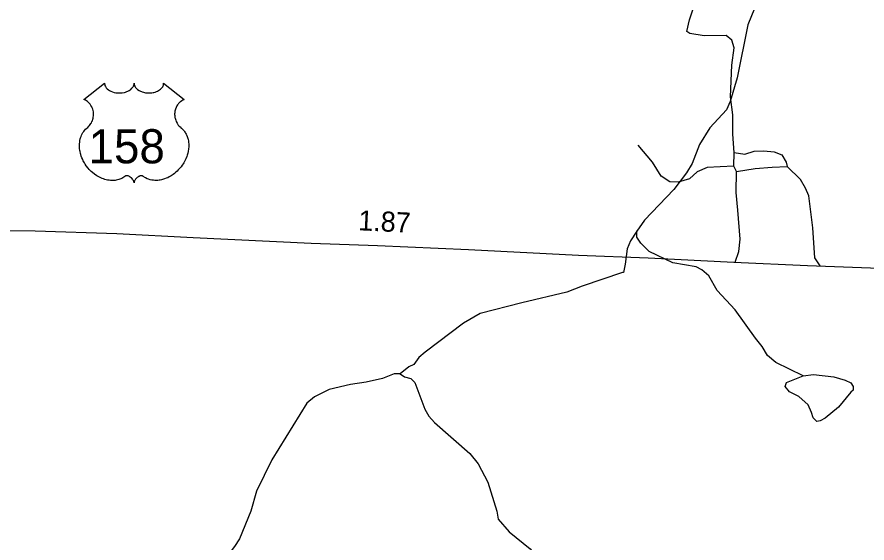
# Model space of a CAD drawing. Extents: x 2056842 to 2160602, y 826753 to 1016856.
# Drawn here: x 2101749 to 2107039, y 934743 to 938016 of the extents above; entities that cross this region are included whole.
import ezdxf

# ---------------------------------------------------------------- set-up
doc = ezdxf.new("R2010")
doc.units = 0
for name, color, linetype in [('Exist Hydrographic Creek Single Shore', 7, 'Continuous'), ('Exist Hydrographic Misc Water Feature', 7, 'Continuous'), ('Exist Road Non-System Type 51', 7, 'Continuous'), ('Exist Road Primary US Attributed', 7, 'Continuous'), ('Exist Road Primary US Mileage Hundredths English Label', 7, 'Continuous'), ('Exist Road Primary US Shield CELL', 7, 'Continuous'), ('Exist Road Primary US Shield Number Label', 7, 'Continuous')]:
    doc.layers.add(name, color=color, linetype=linetype)

msp = doc.modelspace()

# ---------------------------------------------------------------- linework, layer by layer
at = {"layer": 'Exist Hydrographic Creek Single Shore'}
for points in [[(2105958.8, 939742.8), (2106059.6, 939473.3), (2106144.1, 939373.4), (2106180, 939317.6), (2106246.8, 939119.9), (2106381.6, 938850.4), (2106451.8, 938768.5), (2106486, 938692.7), (2106490.3, 938648.6), (2106454.8, 938486.6), (2106453.3, 938274.7), (2106437.4, 938232.3), (2106338.1, 938068.1), (2106298.3, 937966.2), (2106231.4, 937637.8), (2106187.6, 937489.7), (2106163.9, 937437.7), (2106060.2, 937325.4), (2105996.7, 937221.4), (2105951, 937105.2), (2105915.3, 937046.9), (2105837.7, 936942.8), (2105654.2, 936752), (2105606.2, 936684.1)], [(2105606.2, 936684.1), (2105566.5, 936622), (2105546.8, 936573.8), (2105533, 936478), (2105523.1, 936426), (2105517.2, 936425.8)], [(2105517.2, 936425.8), (2105265.4, 936341.1), (2105171.4, 936302.7), (2104889.9, 936238), (2104631.9, 936171.2), (2104528.2, 936110.7), (2104288.9, 935929.9), (2104248.9, 935897.9), (2104219.1, 935853.9), (2104186.9, 935839.8), (2104133.2, 935795.7)], [(2104133.2, 935795.7), (2104097.1, 935795.4), (2104023.3, 935767.1), (2103921.5, 935743), (2103825.3, 935728.5), (2103691.5, 935698.2), (2103599.7, 935651.9), (2103551.9, 935611.8), (2103334.9, 935261), (2103239.6, 935064.8), (2103203.9, 934940.8), (2103134.4, 934768.7), (2103102.6, 934720.5), (2103046.9, 934648.1)]]:
    msp.add_lwpolyline(points, dxfattribs=at)
at = {"layer": 'Exist Hydrographic Misc Water Feature'}
for points in [[(2106641.1, 935783.6), (2106470.9, 935865), (2106420.7, 935908.9), (2106386.7, 935964.7), (2106344.4, 936016.6), (2106217.9, 936194.2), (2106105.7, 936313.7), (2106055.3, 936405.7), (2106011.2, 936441.5), (2105975.1, 936461.4), (2105831.2, 936486.9), (2105682.9, 936556.4), (2105630.6, 936608.3), (2105606.6, 936646.2), (2105606.4, 936684.2)], [(2104133.5, 935795.7), (2104161.4, 935775.8), (2104199.4, 935765.9), (2104225.4, 935742), (2104288, 935576.3), (2104312.1, 935532.3), (2104348.2, 935492.4), (2104567, 935299.1), (2104619.3, 935235.3), (2104679.4, 935121.5), (2104736, 934939.7), (2104744.2, 934891.7), (2104812.5, 934811.9), (2104942.7, 934706.3), (2104981, 934658.5), (2105011.2, 934534.6), (2105027.8, 934414.7), (2105021.6, 934370.7), (2105007.9, 934330.6), (2104880.6, 934162.1), (2104806.9, 934014), (2104785, 933941.9)], [(2106694, 935553.7), (2106673.7, 935601.7), (2106615.7, 935653.5), (2106557.5, 935683.3), (2106529.4, 935717.1), (2106539.2, 935741.2), (2106641.1, 935783.6)], [(2106641.1, 935783.6), (2106705.3, 935791.7), (2106833.3, 935776.1), (2106903.2, 935756.3), (2106939.3, 935738.5), (2106953.4, 935716.4), (2106953.4, 935694.5), (2106939.5, 935680.4)], [(2106939.5, 935680.4), (2106861.8, 935588.3), (2106777.9, 935520), (2106748, 935501.8), (2106727.9, 935497.8), (2106703.9, 935521.7), (2106694, 935553.7)]]:
    msp.add_lwpolyline(points, dxfattribs=at)
at = {"layer": 'Exist Road Non-System Type 51'}
for p, q in [((2106209.5, 937087.3), (2106213.1, 937171.7)), ((2106227.5, 937054.9), (2106209.5, 937087.3))]:
    msp.add_line(p, q, dxfattribs=at)
for points in [[(2106213.1, 937171.7), (2106203.3, 937287.6), (2106205.1, 937406.2), (2106189.8, 937518.5), (2106198.8, 937716.2), (2106213.1, 937824), (2106197, 937870.7), (2106162.9, 937901.3), (2106026.4, 937897.7), (2105936.6, 937913.9), (2105918.6, 937926.5), (2105934.8, 937998.3), (2106088.3, 938464.7), (2106097.3, 938522.2), (2106091.9, 938599.4), (2106075.8, 938680.3), (2106029.1, 938745), (2105924, 938893.2), (2105927.6, 938965.1), (2105915, 939110.7)], [(2106209.5, 937087.3), (2106125.2, 937083.7), (2106044.3, 937080.1), (2105981.5, 937051.3), (2105934.8, 937008.2), (2105864.8, 936988.4), (2105812.7, 936990.2), (2105758.8, 937024.4), (2105704, 937111.5), (2105614.3, 937217.5)], [(2106213.1, 937171.7), (2106279.6, 937162.7), (2106337, 937180.7), (2106396.3, 937182.5), (2106461, 937177.1), (2106509.4, 937157.3), (2106536.4, 937112.4), (2106541.8, 937085.5)], [(2106227.5, 937054.9), (2106342.4, 937072.9), (2106448.4, 937081.9), (2106541.8, 937085.5)], [(2106747.9, 936467), (2106714.2, 936517.6), (2106701.6, 936704.5), (2106678.2, 936904), (2106656.7, 936950.7), (2106624.4, 937004.6), (2106541.8, 937085.5)], [(2106218.7, 936490.5), (2106241.9, 936557.1), (2106249.1, 936632.6), (2106234.7, 936814.1), (2106223.9, 936923.7), (2106227.5, 937054.9)]]:
    msp.add_lwpolyline(points, dxfattribs=at)
at = {"layer": 'Exist Road Primary US Attributed'}
msp.add_lwpolyline([(2099679.4, 936626.7), (2099887.2, 936647.5), (2100175.1, 936657.1), (2100601.1, 936666.7), (2101055.2, 936677.9), (2101452.4, 936689.1), (2101861.8, 936685.9), (2102369.3, 936668.3), (2102844.2, 936644.3), (2103578.6, 936609.1), (2103992.8, 936594.7), (2104559.4, 936569.2), (2105243.1, 936534), (2105676.5, 936518), (2106211, 936490.9), (2106668.3, 936470.1), (2107286, 936446.1), (2107690.5, 936415.7), (2107915.4, 936395), (2108334.3, 936362.9), (2108837.1, 936319.8), (2109072.2, 936295.8), (2109295.5, 936287.8), (2109527.8, 936282.6)], dxfattribs=at)
at = {"layer": 'Exist Road Primary US Shield CELL'}
msp.add_lwpolyline([(2102293.4, 937604.4), (2102293.8, 937599.1), (2102295.1, 937592.8), (2102296.1, 937589.5), (2102299, 937583.3), (2102303.9, 937575.9), (2102310.7, 937568.7), (2102318.3, 937562.4), (2102323.5, 937559), (2102332.3, 937554.3), (2102342.2, 937550.2), (2102353.3, 937547), (2102364.6, 937544.7), (2102377, 937543.3), (2102389.2, 937543.1), (2102402.5, 937544.1), (2102417, 937546.9), (2102423.8, 937548.6), (2102431.3, 937551.2), (2102438.3, 937554.1), (2102446, 937558.2), (2102452.1, 937562.2), (2102457, 937565.7), (2102463.8, 937572.2), (2102469.2, 937579), (2102471.5, 937582.8), (2102473.5, 937586.4), (2102476.2, 937594.2), (2102476.9, 937597.6), (2102477.5, 937604.7), (2102477.9, 937598.7), (2102478.5, 937595), (2102479.5, 937591.3), (2102481, 937587.5), (2102483.8, 937582), (2102486.8, 937577.4), (2102492.5, 937570.7), (2102496.1, 937567.3), (2102499.4, 937564.7), (2102508.1, 937558.7), (2102518.3, 937553.5), (2102523.3, 937551.3), (2102528.5, 937549.5), (2102535, 937547.5), (2102541.8, 937545.9), (2102548.5, 937544.8), (2102555.3, 937543.8), (2102562.3, 937543.2), (2102568, 937543.1), (2102575, 937543.2), (2102581.4, 937543.5), (2102588, 937544.3), (2102595.3, 937545.5), (2102601.2, 937546.8), (2102608.9, 937548.9), (2102615.9, 937551.4), (2102622.1, 937554), (2102630, 937558.2), (2102636.5, 937562.2), (2102641.2, 937566), (2102646.8, 937571.2), (2102652.1, 937577.4), (2102655.3, 937581.8), (2102657.5, 937586.5), (2102659.5, 937591.3), (2102660.8, 937596.5), (2102661.4, 937601), (2102661.5, 937604.8), (2102790.1, 937502.4), (2102787.1, 937501.2), (2102780.1, 937497.8), (2102774.5, 937494.5), (2102765.7, 937488.3), (2102761.9, 937484.9), (2102758.1, 937481.3), (2102754.6, 937477.5), (2102751.5, 937473.9), (2102747.8, 937468.8), (2102744.5, 937463.6), (2102741.2, 937457.9), (2102738.8, 937453), (2102734.8, 937442.6), (2102732.9, 937436.1), (2102731.7, 937430.5), (2102730.2, 937419.1), (2102729.8, 937413.6), (2102729.8, 937408.2), (2102730.1, 937402.5), (2102730.7, 937397), (2102731.7, 937391.3), (2102732.6, 937386.3), (2102734.2, 937380.2), (2102736.4, 937373), (2102739.2, 937366.1), (2102745.1, 937354.9), (2102752.7, 937343.5), (2102758.1, 937337.2), (2102763.4, 937331.7), (2102771.3, 937325), (2102775.6, 937321.2), (2102780.6, 937316.3), (2102788.6, 937306.9), (2102791.9, 937302.5), (2102795.2, 937297.6), (2102798.2, 937292.5), (2102801.3, 937287), (2102803.7, 937282.2), (2102808.2, 937271.2), (2102811.5, 937260.5), (2102813, 937254.9), (2102815.4, 937242.3), (2102816.3, 937236), (2102817.3, 937223.7), (2102817.4, 937208.8), (2102816.2, 937194.7), (2102813.6, 937178.2), (2102811.4, 937168.3), (2102808, 937156.8), (2102804.7, 937146.9), (2102798.8, 937132.2), (2102793.6, 937121.6), (2102786.9, 937109.1), (2102782.2, 937101.6), (2102776.8, 937093.5), (2102770.1, 937084.3), (2102762.2, 937074.4), (2102752.7, 937064), (2102745, 937056.3), (2102735, 937047.3), (2102728.9, 937042.3), (2102720.3, 937035.8), (2102708.4, 937027.9), (2102696.7, 937021.1), (2102686.8, 937016), (2102678, 937012.2), (2102666.6, 937007.9), (2102647.6, 937002.7), (2102640.7, 937001.2), (2102632.5, 937000), (2102624.8, 936999.2), (2102617.4, 936998.8), (2102607.3, 936998.8), (2102597.4, 936999.6), (2102588, 937000.9), (2102578.2, 937003), (2102567.9, 937006), (2102558.6, 937009.7), (2102549.2, 937014.3), (2102533.3, 937024.3), (2102528.7, 937026.8), (2102526.1, 937027.4), (2102520, 937027.7), (2102514.2, 937026.5), (2102508.3, 937024.2), (2102504.7, 937022.3), (2102499.9, 937019.2), (2102496.3, 937016.3), (2102491.9, 937012.1), (2102488.8, 937008.6), (2102486.5, 937005.9), (2102482.1, 936998.8), (2102480.5, 936995.4), (2102478.8, 936991.1), (2102477.3, 936984.7), (2102475.3, 936992.8), (2102472.9, 936998.1), (2102470.2, 937002.7), (2102467.4, 937006.7), (2102462.9, 937011.9), (2102458.9, 937015.7), (2102454, 937019.7), (2102448.8, 937022.8), (2102444.7, 937024.9), (2102440.9, 937026.4), (2102436.3, 937027.5), (2102432.5, 937027.8), (2102429.3, 937027.7), (2102425.1, 937026.8), (2102419.2, 937022.6), (2102413.7, 937018.8), (2102407.7, 937015.1), (2102400.6, 937011.3), (2102395.4, 937008.8), (2102389.1, 937006.4), (2102381.8, 937004), (2102373.9, 937001.9), (2102365.8, 937000.3), (2102358.7, 936999.2), (2102351, 936998.5), (2102344.1, 936998.3), (2102336.9, 936998.3), (2102330.1, 936998.9), (2102322.3, 936999.6), (2102312.6, 937001), (2102304.5, 937002.8), (2102296, 937005.1), (2102287.3, 937007.8), (2102277.9, 937011.4), (2102266.2, 937016.5), (2102258.1, 937020.7), (2102245.3, 937028), (2102230.3, 937038.5), (2102218.9, 937047.7), (2102210.6, 937055.2), (2102198.4, 937067.6), (2102191.2, 937075.8), (2102179.9, 937090.4), (2102172.7, 937100.9), (2102168, 937108.7), (2102161.2, 937121.1), (2102157.4, 937129), (2102152.6, 937140.4), (2102148.7, 937150.8), (2102145.5, 937160.6), (2102143.8, 937166.9), (2102141.4, 937178), (2102139.9, 937185.8), (2102138.5, 937196.5), (2102137.7, 937207.8), (2102137.5, 937218.2), (2102137.8, 937226.9), (2102138.8, 937237), (2102140.5, 937247.7), (2102142.5, 937256.9), (2102144.4, 937263.5), (2102147.1, 937271.6), (2102150.7, 937280.5), (2102155, 937289), (2102159.1, 937296.1), (2102164.1, 937303.6), (2102169.2, 937310.1), (2102175.7, 937317.2), (2102182.6, 937323.8), (2102188.8, 937328.9), (2102196.3, 937336.2), (2102200.1, 937340.6), (2102204.8, 937346.7), (2102208.5, 937352.4), (2102211.5, 937357.5), (2102215.4, 937365), (2102217.8, 937370.7), (2102220.7, 937379.3), (2102222.2, 937385.4), (2102223.7, 937393.2), (2102224.7, 937400.6), (2102225.1, 937409.8), (2102224.9, 937417.4), (2102223.9, 937426.3), (2102222.2, 937434.8), (2102220.2, 937442.2), (2102217, 937450.8), (2102214.1, 937457), (2102209.1, 937465.4), (2102203.7, 937473.3), (2102198, 937479.6), (2102192.3, 937485.3), (2102186.9, 937489.6), (2102181.7, 937493.3), (2102175.1, 937497.3), (2102168.8, 937500.4), (2102164.9, 937502)], close=True, dxfattribs=at)

# ---------------------------------------------------------------- texts
at = {"layer": 'Exist Road Primary US Mileage Hundredths English Label'}
msp.add_text('1.87', height=125, rotation=357.2576, dxfattribs=at).set_placement((2103871, 936688.8))
at = {"layer": 'Exist Road Primary US Shield Number Label'}
msp.add_text('158', height=212.5, dxfattribs=at).set_placement((2102194.6, 937105.1))

doc.saveas('drawing.dxf')
